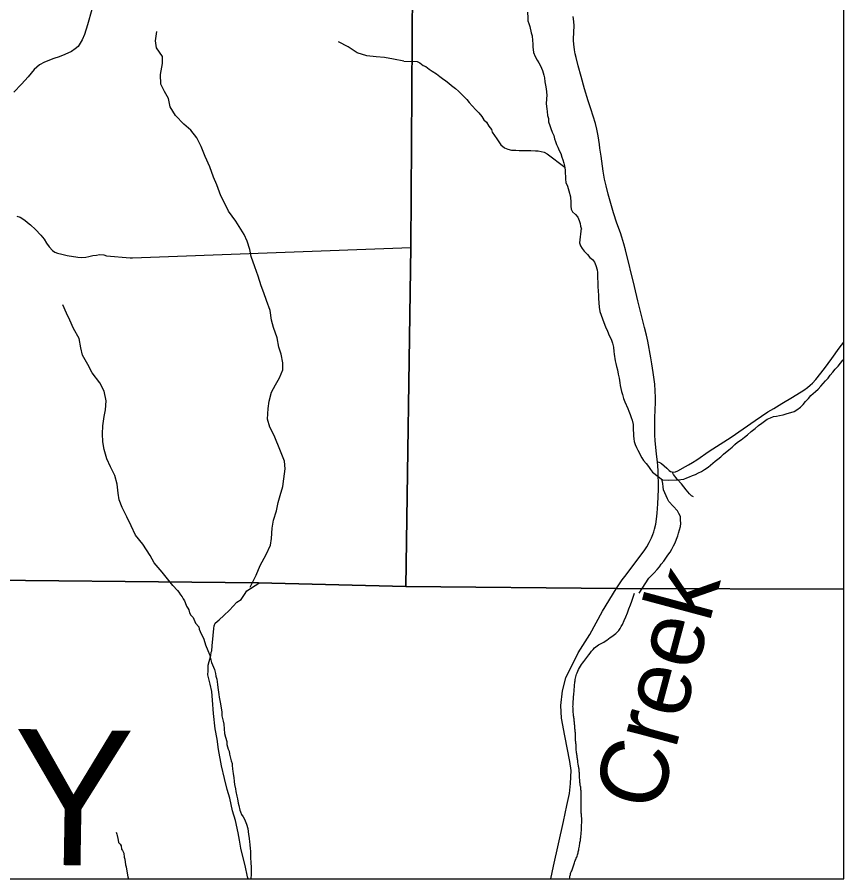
# Model space of a CAD drawing. Extents: x 0 to 191, y 0 to 55.
# Drawn here: x 189.814 to 190.97, y 47.92 to 49.125 of the extents above; entities that cross this region are included whole.
import ezdxf

# ---------------------------------------------------------------- set-up
doc = ezdxf.new("R2010")
doc.units = 0
for name, color, linetype in [('GM_X_Corporation', 7, 'Continuous'), ('GM_X_County_Text', 7, 'Continuous'), ('GM_X_Minor_River', 7, 'Continuous'), ('GM_X_Minor_River_Text', 7, 'Continuous'), ('GM_X_State_Route', 7, 'Continuous'), ('GM_X_Township_Road', 7, 'Continuous')]:
    doc.layers.add(name, color=color, linetype=linetype)

msp = doc.modelspace()

# ---------------------------------------------------------------- linework, layer by layer
at = {"layer": 'GM_X_Corporation'}
for points in [[(190.9701, 48.3247), (190.9701, 54.7197), (190.454, 54.7197), (190.4414, 54.232), (190.4414, 54.2285), (190.4406, 54.1842), (190.439, 54.0815), (190.4424, 53.938), (190.4402, 53.9289), (190.4381, 53.8288), (190.4278, 53.4957), (190.4249, 53.313), (190.4236, 53.2062), (190.4004, 52.3955), (190.3936, 51.6386), (190.3866, 51.3672), (190.3751, 50.4761), (190.3641, 48.8031), (190.3574, 48.3286), (190.6516, 48.3257)], [(190.9701, 48.3247), (190.9701, 54.2263), (190.9346, 54.2267), (190.5853, 54.2302), (190.4756, 54.2313), (190.4414, 54.232), (190.4414, 54.2285), (190.4406, 54.1842), (190.439, 54.0815), (190.4424, 53.938), (190.4402, 53.9289), (190.4381, 53.8288), (190.4278, 53.4957), (190.4249, 53.313), (190.4236, 53.2062), (190.4004, 52.3955), (190.3936, 51.6386), (190.3866, 51.3672), (190.3751, 50.4761), (190.3641, 48.8031), (190.3574, 48.3286), (190.6516, 48.3257)], [(186.2932, 47.9197), (190.9701, 47.9197), (190.9701, 48.3247), (190.6516, 48.3257), (190.3574, 48.3286), (190.1514, 48.3336), (189.6849, 48.3383), (189.3607, 48.345), (188.9117, 48.3542), (188.401, 48.3646), (188.3304, 48.3653), (187.7657, 48.3707), (187.7625, 48.3707), (187.098, 48.377), (186.4921, 48.3828), (186.2991, 48.3871), (186.2941, 48.012)], [(186.2932, 47.9197), (190.9701, 47.9197), (190.9701, 48.3247), (190.6516, 48.3257), (190.3574, 48.3286), (190.1514, 48.3336), (189.6849, 48.3383), (189.3607, 48.345), (188.9117, 48.3542), (188.401, 48.3646), (188.3304, 48.3653), (187.7657, 48.3707), (187.7625, 48.3707), (187.098, 48.377), (186.4921, 48.3828), (186.2991, 48.3871), (186.2941, 48.012)]]:
    msp.add_lwpolyline(points, close=True, dxfattribs=at)
for points in [[(184.1701, 53.923), (184.1701, 47.9197), (186.2932, 47.9197), (186.2941, 48.012), (186.2991, 48.3871), (186.4921, 48.3828), (187.098, 48.377), (187.7625, 48.3707), (187.7657, 48.3707), (188.3304, 48.3653), (188.401, 48.3646), (188.9117, 48.3542), (189.3607, 48.345), (189.6849, 48.3383), (190.1514, 48.3336), (190.3574, 48.3286), (190.3641, 48.8031), (190.3751, 50.4761)], [(190.3751, 50.4761), (190.3641, 48.8031), (190.3574, 48.3286), (190.1514, 48.3336), (189.6849, 48.3383), (189.3607, 48.345), (188.9117, 48.3542), (188.401, 48.3646), (188.3304, 48.3653), (187.7657, 48.3707), (187.7625, 48.3707), (187.098, 48.377), (186.4921, 48.3828), (186.2991, 48.3871), (186.1484, 48.3893), (186.1442, 48.3893), (185.2112, 48.4029), (185.207, 48.403), (184.8085, 48.4088), (184.8161, 48.8829), (184.8161, 48.8869), (184.8319, 50.3441), (184.8319, 50.3472), (184.8438, 50.7018)]]:
    msp.add_lwpolyline(points, dxfattribs=at)
at = {"layer": 'GM_X_Minor_River'}
for points in [[(190.5276, 49.1319), (190.5278, 49.1239), (190.5282, 49.1197), (190.5294, 49.116), (190.5306, 49.1118), (190.5327, 49.1028), (190.5339, 49.0986), (190.5344, 49.0922), (190.5348, 49.0876), (190.5349, 49.0831), (190.5358, 49.0751), (190.5385, 49.0699), (190.5409, 49.0646), (190.5432, 49.0609), (190.5459, 49.0568), (190.5483, 49.05), (190.5503, 49.0436), (190.5512, 49.0398), (190.552, 49.0341), (190.5529, 49.0296), (190.5537, 49.0243), (190.5546, 49.0156), (190.5543, 49.0107), (190.5537, 49.0034), (190.5546, 48.9966), (190.555, 48.9929), (190.5555, 48.9872), (190.5567, 48.983), (190.5571, 48.9785), (190.5587, 48.9732), (190.56, 48.9691), (190.5619, 48.9638), (190.5643, 48.9593), (190.5651, 48.9547), (190.5667, 48.9506)], [(190.1309, 48.8206), (190.1194, 48.8392), (190.109, 48.8534), (190.1044, 48.8632), (190.0986, 48.8749), (190.0927, 48.89), (190.088, 48.9009), (190.0829, 48.9153), (190.0767, 48.93), (190.0709, 48.9439), (190.065, 48.956), (190.0566, 48.9665), (190.0466, 48.9751), (190.0351, 48.9871), (190.0274, 48.9991), (190.0254, 49.0108), (190.0196, 49.0206), (190.0146, 49.0308), (190.014, 49.0444), (190.0168, 49.06), (190.0167, 49.0695), (190.0083, 49.0819), (190.007, 49.0917), (190.0091, 49.1046)], [(190.3543, 49.0631), (190.3402, 49.066), (190.3276, 49.0681), (190.3159, 49.0691), (190.3027, 49.0704), (190.2894, 49.0748), (190.2768, 49.0833), (190.2631, 49.09)], [(190.3543, 49.0631), (190.3733, 49.0628), (190.3771, 49.0606), (190.3817, 49.0573), (190.3855, 49.0555), (190.3901, 49.0521), (190.3943, 49.0492), (190.4001, 49.0455), (190.4047, 49.0418), (190.4085, 49.0388), (190.4131, 49.0358), (190.4173, 49.0325), (190.4212, 49.0292), (190.4266, 49.0247), (190.4308, 49.0214), (190.4346, 49.0173), (190.4427, 49.0095), (190.4458, 49.0053), (190.4501, 49.0005), (190.4554, 48.9949), (190.4593, 48.9908), (190.4635, 48.9859), (190.4663, 48.9811), (190.4701, 48.9777), (190.4733, 48.9721), (190.4771, 48.9676), (190.4783, 48.9638), (190.4814, 48.9593), (190.4845, 48.9545), (190.4873, 48.9503), (190.4903, 48.9462), (190.4953, 48.9418), (190.4999, 48.94), (190.5052, 48.9389), (190.5113, 48.9386), (190.5158, 48.9383), (190.5211, 48.938), (190.5321, 48.9382), (190.5386, 48.9376), (190.5423, 48.9377), (190.5465, 48.937), (190.5507, 48.9359), (190.5549, 48.9337), (190.5797, 48.9147)], [(190.5667, 48.9506), (190.5683, 48.9465), (190.5699, 48.9427), (190.5718, 48.9382), (190.5742, 48.9341), (190.5754, 48.9291), (190.577, 48.925), (190.5782, 48.9205), (190.5794, 48.9167), (190.5803, 48.9107), (190.5803, 48.9065), (190.5808, 48.9019), (190.5809, 48.8982), (190.5813, 48.8936), (190.5833, 48.8883), (190.5853, 48.8816), (190.5877, 48.8733), (190.5882, 48.8657), (190.5883, 48.8604), (190.5888, 48.8562), (190.5904, 48.8525), (190.5946, 48.8487), (190.5981, 48.845), (190.6, 48.8405), (190.6012, 48.836), (190.6017, 48.8322), (190.6033, 48.828)], [(190.6027, 48.8296), (190.6003, 48.8091), (190.6019, 48.8049), (190.6042, 48.8011), (190.6068, 48.7974), (190.6114, 48.7928), (190.6149, 48.7887), (190.6187, 48.7857), (190.6214, 48.7819), (190.6233, 48.7774), (190.6249, 48.7713), (190.6253, 48.7675), (190.6257, 48.7614), (190.6258, 48.7523), (190.6258, 48.7481), (190.6262, 48.7417), (190.6267, 48.736), (190.6271, 48.731), (190.628, 48.7193), (190.6288, 48.7132), (190.6307, 48.7079), (190.6342, 48.6977), (190.6365, 48.6916), (190.6396, 48.6856), (190.6419, 48.6795), (190.6446, 48.6742), (190.6466, 48.6689), (190.6477, 48.6632), (190.6482, 48.6571), (190.6486, 48.6533), (190.6502, 48.6442), (190.651, 48.6401), (190.6521, 48.6363), (190.6533, 48.6313), (190.6545, 48.6253), (190.6557, 48.62), (190.6565, 48.6135), (190.6573, 48.6097), (190.6589, 48.6014), (190.6604, 48.5968), (190.662, 48.5915), (190.6639, 48.5866), (190.6678, 48.5775), (190.6693, 48.5737), (190.6713, 48.5692), (190.6728, 48.5646), (190.674, 48.5609), (190.6752, 48.5548), (190.6756, 48.551), (190.6757, 48.5392), (190.6761, 48.535), (190.6769, 48.5312), (190.6784, 48.5271), (190.68, 48.5229), (190.6819, 48.5191), (190.6877, 48.5085), (190.69, 48.5048), (190.6934, 48.5006), (190.6969, 48.4961), (190.6996, 48.4923), (190.7026, 48.4882), (190.7163, 48.4776)], [(190.1395, 48.3274), (190.1478, 48.3444), (190.1533, 48.3577), (190.1618, 48.373), (190.1681, 48.3863), (190.1695, 48.3958), (190.1701, 48.4099), (190.1723, 48.4213), (190.1763, 48.4342), (190.1788, 48.446), (190.1814, 48.4555), (190.185, 48.4681), (190.1868, 48.4791), (190.1885, 48.4928), (190.1877, 48.5038), (190.1818, 48.5178), (190.1733, 48.5397), (190.1671, 48.5514), (190.164, 48.5624), (190.1646, 48.5772), (190.166, 48.5878), (190.1696, 48.6004), (190.1752, 48.6107), (190.1807, 48.6203), (190.1851, 48.6317), (190.1854, 48.6412), (190.183, 48.6533), (190.1795, 48.6631), (190.1775, 48.6764), (190.1724, 48.6908), (190.1693, 48.701), (190.1676, 48.7146), (190.1625, 48.7286), (190.1586, 48.7392), (190.1551, 48.749), (190.1508, 48.7626), (190.1462, 48.7755), (190.1407, 48.7902), (190.1391, 48.7997), (190.1352, 48.8114), (190.1309, 48.8206)], [(190.0314, 48.3299), (190.0162, 48.3487), (190.0051, 48.3615), (189.9997, 48.3717), (189.9893, 48.3875), (189.9789, 48.4003), (189.9731, 48.4135), (189.9669, 48.426), (189.9604, 48.4388), (189.9561, 48.4498), (189.9549, 48.4592), (189.9536, 48.4714), (189.9501, 48.4835), (189.9443, 48.4956), (189.9388, 48.5069), (189.9353, 48.5201), (189.9333, 48.5308), (189.9328, 48.5421), (189.9334, 48.5531), (189.9352, 48.5661), (189.9373, 48.5756), (189.938, 48.5881), (189.9352, 48.6017), (189.9294, 48.6131), (189.9186, 48.6274), (189.9125, 48.6391), (189.9051, 48.6519), (189.9028, 48.6621), (189.9003, 48.6754), (189.8923, 48.6893), (189.8872, 48.7011), (189.8826, 48.7109), (189.8772, 48.7222)], [(190.6839, 48.319), (190.6971, 48.3403), (190.7049, 48.3476), (190.7091, 48.3522), (190.7121, 48.356), (190.7147, 48.3598), (190.7181, 48.3641), (190.7211, 48.3683), (190.7241, 48.3721), (190.727, 48.3767), (190.7293, 48.3805), (190.7319, 48.3851), (190.7341, 48.3897), (190.736, 48.3946), (190.7378, 48.3992), (190.7389, 48.403), (190.7404, 48.4076), (190.7415, 48.4125), (190.7419, 48.4167), (190.7418, 48.4216), (190.7414, 48.4262), (190.7395, 48.4307), (190.7372, 48.4345), (190.7253, 48.4473), (190.7234, 48.4511), (190.7195, 48.4594), (190.718, 48.4636), (190.7172, 48.4678), (190.7168, 48.4723), (190.716, 48.4769), (190.716, 48.4776), (190.7247, 48.4773), (190.7375, 48.4775), (190.7421, 48.4779), (190.7462, 48.4787), (190.7504, 48.4802), (190.7542, 48.4818), (190.7583, 48.4837), (190.7625, 48.4853), (190.767, 48.4876), (190.7708, 48.4892), (190.7753, 48.4919), (190.7802, 48.4953), (190.79, 48.5038), (190.7937, 48.5065), (190.7979, 48.5099), (190.8016, 48.5134), (190.8091, 48.5195), (190.8137, 48.5234), (190.8178, 48.5272), (190.8215, 48.5303), (190.8264, 48.5334), (190.831, 48.5372), (190.8355, 48.5407), (190.8407, 48.5453), (190.846, 48.5495), (190.8509, 48.5537), (190.8554, 48.5568), (190.8592, 48.5599), (190.8629, 48.5626), (190.8675, 48.5645), (190.8716, 48.5661), (190.8758, 48.5669), (190.8803, 48.5677), (190.8852, 48.5685), (190.8909, 48.5704), (190.8962, 48.572), (190.9007, 48.5732), (190.9045, 48.5755), (190.9094, 48.5793), (190.9131, 48.5828), (190.9165, 48.587), (190.9206, 48.5916), (190.924, 48.5958), (190.9304, 48.6012), (190.9341, 48.6046), (190.9379, 48.6085), (190.9413, 48.6123), (190.9443, 48.6161), (190.948, 48.6199), (190.951, 48.6238), (190.9548, 48.6284), (190.9581, 48.6322), (190.9623, 48.6368), (190.9656, 48.6406), (190.9686, 48.6452), (190.9701, 48.6464)], [(190.0314, 48.3299), (190.0378, 48.3227), (190.0397, 48.3204), (190.042, 48.317), (190.0442, 48.3139), (190.0457, 48.3113), (190.0476, 48.3082), (190.0484, 48.3059), (190.0506, 48.301), (190.0525, 48.2983), (190.0536, 48.2956), (190.0547, 48.2915), (190.0566, 48.2884), (190.0596, 48.285), (190.063, 48.2774), (190.0675, 48.272), (190.0682, 48.269), (190.0708, 48.2621), (190.0742, 48.256), (190.0761, 48.2503), (190.0768, 48.2469), (190.0802, 48.2389), (190.0824, 48.2332), (190.0835, 48.2294), (190.0854, 48.2221), (190.0869, 48.2187), (190.0895, 48.2122), (190.091, 48.2069), (190.0913, 48.2031), (190.0928, 48.1989), (190.0939, 48.1913), (190.0943, 48.1871), (190.0946, 48.1841), (190.0957, 48.1773), (190.0961, 48.1738), (190.0975, 48.1666), (190.0983, 48.1617), (190.0997, 48.1525), (190.1001, 48.1476), (190.1019, 48.14), (190.1027, 48.1358), (190.1037, 48.1229), (190.1052, 48.1176), (190.1067, 48.1115), (190.107, 48.1073), (190.1089, 48.1008), (190.11, 48.0982), (190.1104, 48.094), (190.1129, 48.0845), (190.1144, 48.0807), (190.1144, 48.0784), (190.1148, 48.0731), (190.1155, 48.07), (190.1159, 48.0666), (190.1166, 48.0613), (190.1173, 48.0556), (190.1177, 48.0514), (190.1191, 48.0453), (190.1195, 48.0419), (190.121, 48.0354), (190.1217, 48.0316), (190.1228, 48.0252), (190.1235, 48.0221), (190.125, 48.0156), (190.1258, 48.0134), (190.1276, 48.0096), (190.1295, 48.0061), (190.1314, 48.0031), (190.1344, 47.9962), (190.1362, 47.9898), (190.1373, 47.9814), (190.1381, 47.9764), (190.1388, 47.9707), (190.1391, 47.9681), (190.1395, 47.9612), (190.1398, 47.959), (190.1398, 47.9525), (190.1402, 47.9498), (190.1405, 47.9415), (190.1408, 47.9366), (190.1408, 47.9259), (190.1403, 47.9202), (190.1403, 47.9197)], [(189.9522, 47.9849), (189.9529, 47.9822), (189.9536, 47.98), (189.9544, 47.9762), (189.9547, 47.9735), (189.9555, 47.9705), (189.9577, 47.9682), (189.9589, 47.9659), (189.9596, 47.9613), (189.9607, 47.959), (189.9626, 47.9556), (189.9633, 47.9499), (189.9641, 47.9469), (189.9651, 47.9393), (189.9659, 47.9362), (189.967, 47.9305), (189.9685, 47.9225), (189.9695, 47.9197)]]:
    msp.add_lwpolyline(points, dxfattribs=at)
msp.add_spline([(190.5912, 48.1608), (190.5916, 48.168), (190.5923, 48.1771), (190.593, 48.1855), (190.5937, 48.1931), (190.5947, 48.2003), (190.597, 48.2079), (190.6015, 48.217), (190.6079, 48.2254), (190.6135, 48.2327), (190.6214, 48.2426), (190.6289, 48.248), (190.6361, 48.2518), (190.6456, 48.2587), (190.6531, 48.2645), (190.6603, 48.2755), (190.6771, 48.3191)], degree=3, dxfattribs=at)
msp.add_open_spline([(190.5863, 47.9197), (190.5867, 47.9221), (190.5871, 47.9246), (190.5879, 47.9269), (190.5888, 47.9296), (190.59, 47.9322), (190.5909, 47.9349), (190.5919, 47.9378), (190.5929, 47.9407), (190.5939, 47.9436), (190.595, 47.9468), (190.5966, 47.9499), (190.5976, 47.9531), (190.5984, 47.9559), (190.5989, 47.9587), (190.5994, 47.9615), (190.6001, 47.9651), (190.6007, 47.9686), (190.6013, 47.9721), (190.6017, 47.9747), (190.6021, 47.9772), (190.6023, 47.9798), (190.6027, 47.9832), (190.6029, 47.9866), (190.603, 47.99), (190.6032, 47.9929), (190.6033, 47.9958), (190.6034, 47.9987), (190.6034, 48.0011), (190.6034, 48.0036), (190.6033, 48.006), (190.6032, 48.0086), (190.6026, 48.0113), (190.6025, 48.0139), (190.6024, 48.0167), (190.6024, 48.0195), (190.6024, 48.0223), (190.6025, 48.0249), (190.6027, 48.0276), (190.6028, 48.0303), (190.6028, 48.0327), (190.6028, 48.0351), (190.6027, 48.0375), (190.6027, 48.0401), (190.6025, 48.0428), (190.6023, 48.0454), (190.602, 48.0479), (190.6013, 48.0502), (190.6011, 48.0526), (190.6008, 48.0564), (190.6005, 48.0602), (190.6002, 48.064), (190.6001, 48.0666), (190.6001, 48.0691), (190.5998, 48.0716), (190.5996, 48.0742), (190.599, 48.0767), (190.5986, 48.0792), (190.5982, 48.0821), (190.5978, 48.085), (190.5974, 48.0879), (190.5971, 48.0905), (190.5966, 48.093), (190.5962, 48.0955), (190.5957, 48.0995), (190.5957, 48.1036), (190.5954, 48.1077), (190.5952, 48.1101), (190.5948, 48.1125), (190.5946, 48.1149), (190.5944, 48.1178), (190.5948, 48.1207), (190.5945, 48.1236), (190.5943, 48.1265), (190.594, 48.1294), (190.5937, 48.1323), (190.5934, 48.1355), (190.5932, 48.1387), (190.5929, 48.1418), (190.5926, 48.1447), (190.5918, 48.1476), (190.5917, 48.1505), (190.5915, 48.154), (190.5914, 48.1574), (190.5912, 48.1608)], degree=3, dxfattribs=at)
at = {"layer": 'GM_X_State_Route'}
for points in [[(190.6518, 48.3252), (190.66, 48.3378), (190.6635, 48.3426), (190.6794, 48.3634), (190.6915, 48.3798), (190.6944, 48.3841), (190.6978, 48.3901), (190.7009, 48.3963), (190.7028, 48.4011), (190.7042, 48.4051), (190.7053, 48.4087), (190.7069, 48.4158), (190.7081, 48.4225), (190.709, 48.431), (190.7099, 48.4442), (190.7106, 48.4643), (190.7107, 48.4738), (190.7105, 48.4831), (190.7102, 48.4901), (190.7098, 48.4971), (190.7092, 48.5028), (190.7081, 48.5135), (190.7071, 48.5234), (190.7062, 48.5323), (190.7057, 48.5407), (190.7055, 48.554), (190.7057, 48.5646), (190.7063, 48.5749), (190.7067, 48.5862), (190.7066, 48.5929), (190.7058, 48.6115), (190.7035, 48.6276), (190.7015, 48.6398), (190.7002, 48.6482), (190.6958, 48.6716), (190.694, 48.68), (190.6912, 48.6905), (190.6862, 48.7113), (190.682, 48.7279), (190.6772, 48.7482), (190.6648, 48.7991), (190.6624, 48.8077), (190.6596, 48.8169), (190.6576, 48.823), (190.6527, 48.8364), (190.648, 48.8511), (190.6405, 48.8771), (190.6374, 48.8889), (190.6353, 48.8983), (190.6334, 48.9091), (190.6323, 48.9163), (190.6304, 48.9302), (190.6289, 48.9415), (190.6283, 48.9465), (190.6265, 48.9589), (190.6246, 48.968), (190.6226, 48.976), (190.6195, 48.9863), (190.6163, 48.9964), (190.6124, 49.0076), (190.6071, 49.0243), (190.6024, 49.0416), (190.5984, 49.0567), (190.5955, 49.0681), (190.5943, 49.0735), (190.5933, 49.079), (190.5923, 49.0867), (190.5921, 49.0919), (190.5919, 49.0941), (190.5927, 49.113), (190.5924, 49.1181), (190.592, 49.1222), (190.5914, 49.1257)], [(190.5603, 47.9197), (190.564, 47.9374), (190.578, 47.9997), (190.5828, 48.0221), (190.5863, 48.039), (190.5876, 48.053), (190.5885, 48.0712), (190.5868, 48.0835), (190.5797, 48.1197), (190.5751, 48.1445), (190.574, 48.1622), (190.5765, 48.1826), (190.5811, 48.2006), (190.5986, 48.2359), (190.6148, 48.2614), (190.6326, 48.2941), (190.6518, 48.3252)]]:
    msp.add_lwpolyline(points, dxfattribs=at)
at = {"layer": 'GM_X_Township_Road'}
msp.add_line((189.9748, 48.788), (190.3643, 48.8025), dxfattribs=at)
for points in [[(189.9179, 49.1355), (189.9118, 49.1139), (189.9076, 49.1003), (189.9046, 49.0928), (189.9019, 49.0883), (189.8987, 49.0837), (189.8946, 49.0803), (189.8896, 49.0769), (189.8803, 49.0725), (189.8722, 49.0693), (189.865, 49.0667), (189.8519, 49.0617), (189.8446, 49.0578), (189.8372, 49.0517), (189.829, 49.0414), (189.8198, 49.031), (189.8087, 49.0196)], [(189.8131, 48.8463), (189.8176, 48.8449), (189.8242, 48.841), (189.8282, 48.8377), (189.8324, 48.8341), (189.8392, 48.8277), (189.8466, 48.8199), (189.8513, 48.8142), (189.8548, 48.8085), (189.8583, 48.8035), (189.8628, 48.7985), (189.8661, 48.7962), (189.87, 48.7947), (189.876, 48.7931), (189.8836, 48.7915), (189.8982, 48.789), (189.9031, 48.7888), (189.9095, 48.7892), (189.9139, 48.7899), (189.9194, 48.7912), (189.9245, 48.7918), (189.9289, 48.7926), (189.9346, 48.7921), (189.9383, 48.7908), (189.9714, 48.7879), (189.9748, 48.788)], [(190.7092, 48.5028), (190.7114, 48.5023), (190.7134, 48.5015), (190.7151, 48.5003), (190.7225, 48.4938), (190.7258, 48.4906), (190.7278, 48.4893), (190.7293, 48.4888), (190.7309, 48.4885), (190.7346, 48.489), (190.7379, 48.4904), (190.7487, 48.4961), (190.753, 48.4986), (190.7583, 48.5019), (190.7643, 48.5058), (190.7816, 48.5178), (190.7973, 48.5277), (190.8125, 48.5374), (190.8294, 48.5488), (190.846, 48.5606), (190.8638, 48.5726), (190.872, 48.5774), (190.8834, 48.5842), (190.8983, 48.5933), (190.9143, 48.6031), (190.9193, 48.6068), (190.9228, 48.6098), (190.9262, 48.613), (190.9308, 48.6181), (190.9431, 48.6332), (190.9534, 48.6473), (190.9637, 48.6616), (190.9701, 48.6701)], [(190.7598, 48.4539), (190.758, 48.4547), (190.7569, 48.4554), (190.7554, 48.4567), (190.7543, 48.458), (190.7497, 48.4636), (190.7428, 48.4719), (190.7371, 48.4787), (190.732, 48.4849), (190.7314, 48.4859), (190.7311, 48.487), (190.7309, 48.4885)], [(190.1367, 47.9197), (190.136, 47.9226), (190.1324, 47.9381), (190.1288, 47.9525), (190.1264, 47.9627), (190.1247, 47.9738), (190.1227, 47.984), (190.1191, 48.001), (190.1147, 48.0147), (190.1131, 48.0234), (190.1111, 48.0325), (190.1072, 48.0446), (190.1036, 48.0598), (190.0995, 48.0776), (190.0951, 48.1003), (190.0934, 48.1148), (190.0905, 48.1295), (190.0884, 48.1508), (190.0866, 48.1694), (190.0861, 48.1815), (190.0837, 48.1918), (190.0813, 48.2013), (190.0805, 48.205), (190.0808, 48.2104), (190.0807, 48.2183), (190.0844, 48.2321), (190.0851, 48.2366), (190.0858, 48.2385), (190.0865, 48.2454), (190.0878, 48.2598), (190.0885, 48.2697), (190.0892, 48.2735), (190.0907, 48.2774), (190.0963, 48.2816), (190.1027, 48.2877), (190.1106, 48.2954), (190.1207, 48.3066), (190.1268, 48.3101), (190.1316, 48.3173), (190.135, 48.3223), (190.1516, 48.3331)]]:
    msp.add_lwpolyline(points, dxfattribs=at)

# ---------------------------------------------------------------- texts
at = {"layer": 'GM_X_County_Text'}
msp.add_text('MONROE COUNTY', height=0.189394, rotation=359.0616, dxfattribs=at).set_placement((187.6959, 47.9745))
at = {"layer": 'GM_X_Minor_River_Text'}
msp.add_text('Creek', height=0.09467, rotation=74.9921, dxfattribs=at).set_placement((190.7108, 48.011))

doc.saveas('drawing.dxf')
